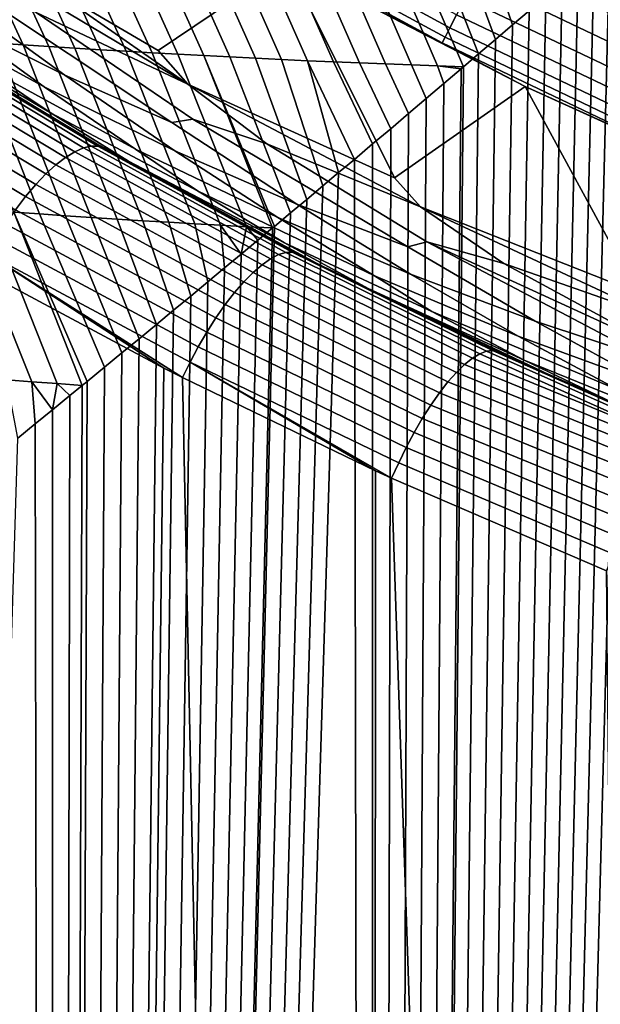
# Model space of a CAD drawing. Header units: metres. Extents: x -109 to 109, y -100 to 58.
# Tile 300 of 642: x -9.68 to -7.6, y -32.27 to -28.75. Entities that reach past the tile are written whole.
import ezdxf

# ---------------------------------------------------------------- set-up
doc = ezdxf.new("R2010")
doc.units = ezdxf.units.M
doc.layers.add('solid_21_062_100_XXX', color=7, linetype='CONTINUOUS')

msp = doc.modelspace()

# ---------------------------------------------------------------- linework, layer by layer
at = {"layer": 'solid_21_062_100_XXX'}
for points in [[(-9.59876, -28.614988, 25.997431), (-9.184656, -28.859016, 25.997431), (-8.72193, -28.545727, 25.997431), (-9.547565, -28.059227, 25.997431)], [(-9.760472, -28.832188, -18.584669), (-10.048631, -28.215673, -18.558113), (-9.955113, -28.221891, -18.58724), (-9.668344, -28.838396, -18.616299)], [(-9.668344, -28.838396, -18.616299), (-9.955113, -28.221891, -18.58724), (-9.86153, -28.227945, -18.61639), (-9.576146, -28.844429, -18.647949)], [(-9.576146, -28.844429, -18.647949), (-9.86153, -28.227945, -18.61639), (-9.76788, -28.233833, -18.645565), (-9.483879, -28.850285, -18.679621)], [(-7.336191, -28.267092, -19.401947), (-7.271629, -28.210976, -19.421671), (-7.257117, -62.700001, -19.426077), (-8.422247, -62.700001, -19.04117)], [(-9.483879, -28.850285, -18.679621), (-9.76788, -28.233833, -18.645565), (-9.674165, -28.239557, -18.674761), (-9.391544, -28.855963, -18.711313)], [(-9.391544, -28.855963, -18.711313), (-9.674165, -28.239557, -18.674761), (-9.580384, -28.245115, -18.703978), (-9.299141, -28.861465, -18.743025)], [(-9.299141, -28.861465, -18.743025), (-9.580384, -28.245115, -18.703978), (-9.486538, -28.250509, -18.733215), (-9.20667, -28.866791, -18.774757)], [(-9.20667, -28.866791, -18.774757), (-9.486538, -28.250509, -18.733215), (-9.392627, -28.255737, -18.762474), (-9.114131, -28.871939, -18.806507)], [(-9.114131, -28.871939, -18.806507), (-9.392627, -28.255737, -18.762474), (-9.298651, -28.260799, -18.791752), (-9.021524, -28.876911, -18.838276)], [(-9.021524, -28.876911, -18.838276), (-9.298651, -28.260799, -18.791752), (-9.204611, -28.265699, -18.821049), (-8.92885, -28.881708, -18.870062)], [(-8.92885, -28.881708, -18.870062), (-9.204611, -28.265699, -18.821049), (-9.110506, -28.270433, -18.850363), (-8.836109, -28.886328, -18.901865)], [(-8.836109, -28.886328, -18.901865), (-9.110506, -28.270433, -18.850363), (-9.016337, -28.275003, -18.879694), (-8.743301, -28.890772, -18.933683)], [(-8.743301, -28.890772, -18.933683), (-9.016337, -28.275003, -18.879694), (-8.922106, -28.279408, -18.909044), (-8.650427, -28.895041, -18.965517)], [(-8.11699, -28.73049, 27.529186), (-8.939603, -28.283846, 27.529186), (-8.96588, -28.329361, 27.362629), (-8.140849, -28.777317, 27.362629)], [(-8.650427, -28.895041, -18.965517), (-8.922106, -28.279408, -18.909044), (-8.827809, -28.283648, -18.93841), (-8.557486, -28.899134, -18.997366)], [(-8.557486, -28.899134, -18.997366), (-8.827809, -28.283648, -18.93841), (-8.733449, -28.287724, -18.967791), (-8.464478, -28.903049, -19.029228)], [(-8.464478, -28.903049, -19.029228), (-8.733449, -28.287724, -18.967791), (-8.639026, -28.291636, -18.997187), (-8.371404, -28.90679, -19.061104)], [(-8.371404, -28.90679, -19.061104), (-8.639026, -28.291636, -18.997187), (-8.544539, -28.295383, -19.026598), (-8.278263, -28.910355, -19.092995)], [(-8.278263, -28.910355, -19.092995), (-8.544539, -28.295383, -19.026598), (-8.449989, -28.298965, -19.056023), (-8.185057, -28.913744, -19.124895)], [(-8.185057, -28.913744, -19.124895), (-8.449989, -28.298965, -19.056023), (-8.355376, -28.302382, -19.085461), (-8.091797, -28.916836, -19.156803)], [(-7.401389, -28.323694, -19.381838), (-7.336191, -28.267092, -19.401947), (-8.422247, -62.700001, -19.04117)], [(-8.140849, -28.777317, 27.362629), (-8.96588, -28.329361, 27.362629), (-8.984793, -28.362118, 27.192122), (-8.158021, -28.811018, 27.192122)], [(-7.405745, -28.327475, -19.380487), (-7.401389, -28.323694, -19.381838), (-8.422247, -62.700001, -19.04117)], [(-7.45625, -28.371264, -19.364763), (-7.405745, -28.327475, -19.380487), (-8.422247, -62.700001, -19.04117)], [(-8.260699, -28.305635, -19.114912), (-8.038119, -28.871059, -19.175098), (-8.091797, -28.916836, -19.156803), (-8.355376, -28.302382, -19.085461)], [(-8.16596, -28.308723, -19.144377), (-7.977016, -28.818907, -19.195759), (-8.038119, -28.871059, -19.175098), (-8.260699, -28.305635, -19.114912)], [(-8.071157, -28.311647, -19.173853), (-7.916516, -28.767237, -19.216042), (-7.977016, -28.818907, -19.195759), (-8.16596, -28.308723, -19.144377)], [(-7.976292, -28.314405, -19.203341), (-7.856628, -28.716063, -19.23595), (-7.916516, -28.767237, -19.216042), (-8.071157, -28.311647, -19.173853)], [(-7.082597, -28.707773, 28.259855), (-7.905439, -28.315298, 28.259855), (-7.959045, -28.420506, 28.131165), (-7.130623, -28.815643, 28.131165)], [(-8.158021, -28.811018, 27.192122), (-8.984793, -28.362118, 27.192122), (-8.996195, -28.381866, 27.018965), (-8.168374, -28.831337, 27.018965)], [(-8.168374, -28.831337, 27.018965), (-8.996195, -28.381866, 27.018965), (-8.721915, -28.545736, 26.844654)], [(-7.511628, -28.419214, -19.347389), (-7.45625, -28.371264, -19.364763), (-8.422247, -62.700001, -19.04117)], [(-7.567556, -28.467569, -19.329699), (-7.511628, -28.419214, -19.347389), (-8.422247, -62.700001, -19.04117)], [(-7.130623, -28.815643, 28.131165), (-7.959045, -28.420506, 28.131165), (-8.00735, -28.515308, 27.992664), (-7.1739, -28.912844, 27.992664)], [(-9.946376, -28.733353, 26.114773), (-9.519229, -28.946501, 26.080217), (-9.956747, -28.629032, 26.0511), (-10.325606, -28.443115, 26.080217)], [(-7.624069, -28.516344, -19.311676), (-7.567556, -28.467569, -19.329699), (-8.422247, -62.700001, -19.04117)], [(-10.097403, -28.713408, 26.197748), (-9.593481, -28.988411, 26.154175), (-9.946376, -28.733353, 26.114773), (-10.405635, -28.478722, 26.154175)], [(-9.07927, -28.978731, 26.000853), (-9.59876, -28.614988, 25.997431), (-9.888725, -28.497059, 26.000853)], [(-9.07927, -28.978731, 26.000853), (-9.888725, -28.497059, 26.000853), (-9.62175, -28.722157, 26.011074)], [(-9.07927, -28.978731, 26.000853), (-8.338599, -29.314167, 25.997431), (-8.72193, -28.545727, 25.997431), (-9.184656, -28.859016, 25.997431)], [(-8.338599, -29.314167, 25.997431), (-7.871562, -28.987602, 25.997431), (-8.72193, -28.545727, 25.997431)], [(-7.871532, -28.987617, 26.844654), (-8.721915, -28.545736, 26.844654), (-8.72193, -28.545727, 25.997431), (-7.871562, -28.987602, 25.997431)], [(-8.168374, -28.831337, 27.018965), (-8.721915, -28.545736, 26.844654), (-7.871532, -28.987617, 26.844654)], [(-7.681199, -28.565561, -19.293306), (-7.624069, -28.516344, -19.311676), (-8.422247, -62.700001, -19.04117)], [(-7.1739, -28.912844, 27.992664), (-8.00735, -28.515308, 27.992664), (-8.049984, -28.598984, 27.845409), (-7.212097, -28.998636, 27.845409)], [(-10.1242, -28.755682, 26.345739), (-9.568102, -29.083458, 26.294359), (-9.859716, -28.88888, 26.244745), (-10.379399, -28.578709, 26.294359)], [(-7.73898, -28.615242, -19.274574), (-7.681199, -28.565561, -19.293306), (-8.422247, -62.700001, -19.04117)], [(-9.07927, -28.978731, 26.000853), (-9.184656, -28.859016, 25.997431), (-9.59876, -28.614988, 25.997431)], [(-7.797446, -28.665401, -19.255461), (-7.73898, -28.615242, -19.274574), (-8.422247, -62.700001, -19.04117)], [(-7.212097, -28.998636, 27.845409), (-8.049984, -28.598984, 27.845409), (-8.086624, -28.670895, 27.690523), (-7.244924, -29.072365, 27.690523)], [(-9.519229, -28.946501, 26.080217), (-9.13595, -29.116541, 26.0511), (-9.876231, -28.624058, 26.02792), (-9.956747, -28.629032, 26.0511)], [(-9.13595, -29.116541, 26.0511), (-9.061134, -29.104496, 26.02792), (-9.62175, -28.722157, 26.011074), (-9.876231, -28.624058, 26.02792)], [(-7.856628, -28.716063, -19.23595), (-7.797446, -28.665401, -19.255461), (-8.422247, -62.700001, -19.04117)], [(-7.244924, -29.072365, 27.690523), (-8.086624, -28.670895, 27.690523), (-8.11699, -28.73049, 27.529186), (-7.272128, -29.133467, 27.529186)], [(-9.859716, -28.88888, 26.244745), (-9.266468, -29.211174, 26.197748), (-9.593481, -28.988411, 26.154175), (-10.097403, -28.713408, 26.197748)], [(-9.07927, -28.978731, 26.000853), (-9.62175, -28.722157, 26.011074), (-9.061134, -29.104496, 26.02792), (-8.796271, -29.192642, 26.011074)], [(-7.916516, -28.767237, -19.216042), (-7.856628, -28.716063, -19.23595), (-8.422247, -62.700001, -19.04117)], [(-10.1242, -28.755682, 26.345739), (-9.870931, -28.917528, 26.39743), (-9.44585, -29.170275, 26.39743)], [(-9.568102, -29.083458, 26.294359), (-10.1242, -28.755682, 26.345739), (-9.44585, -29.170275, 26.39743), (-9.291056, -29.254772, 26.345739)], [(-9.593481, -28.988411, 26.154175), (-9.125841, -29.2171, 26.114773), (-9.519229, -28.946501, 26.080217), (-9.946376, -28.733353, 26.114773)], [(-7.272128, -29.133467, 27.529186), (-8.11699, -28.73049, 27.529186), (-8.140849, -28.777317, 27.362629), (-7.293504, -29.181479, 27.362629)], [(-7.977016, -28.818907, -19.195759), (-7.916516, -28.767237, -19.216042), (-8.422247, -62.700001, -19.04117)], [(-7.293504, -29.181479, 27.362629), (-8.140849, -28.777317, 27.362629), (-8.158021, -28.811018, 27.192122), (-7.308889, -29.216032, 27.192122)], [(-10.197895, -28.830988, 26.997131), (-9.51631, -29.241096, 27.303074), (-9.483418, -29.220818, 27.253227), (-10.162627, -28.811798, 26.947132)], [(-10.162627, -28.811798, 26.947132), (-9.483418, -29.220818, 27.253227), (-9.452818, -29.207251, 27.199774), (-10.129917, -28.799461, 26.893373)], [(-10.129917, -28.799461, 26.893373), (-9.452818, -29.207251, 27.199774), (-9.424999, -29.200607, 27.143562), (-10.100304, -28.79418, 26.83674)], [(-10.100304, -28.79418, 26.83674), (-9.424999, -29.200607, 27.143562), (-9.400403, -29.200994, 27.085487), (-10.074274, -28.796041, 26.778166)], [(-9.400403, -29.200994, 27.085487), (-9.379265, -29.208515, 27.026543), (-10.051867, -28.805311, 26.718811), (-10.074274, -28.796041, 26.778166)], [(-10.051867, -28.805311, 26.718811), (-9.379265, -29.208515, 27.026543), (-10.030415, -28.818764, 26.729021)], [(-9.44585, -29.170275, 26.39743), (-9.870931, -28.917528, 26.39743), (-10.030415, -28.818764, 26.729021), (-9.379265, -29.208515, 27.026543)], [(-9.701866, -29.436779, -18.564028), (-9.94452, -28.819239, -18.521482), (-9.85253, -28.825802, -18.553064), (-9.609569, -29.44338, -18.598707)], [(-9.609569, -29.44338, -18.598707), (-9.85253, -28.825802, -18.553064), (-9.760472, -28.832188, -18.584669), (-9.517196, -29.449785, -18.633411)], [(-8.038119, -28.871059, -19.175098), (-7.977016, -28.818907, -19.195759), (-8.422247, -62.700001, -19.04117)], [(-7.308889, -29.216032, 27.192122), (-8.158021, -28.811018, 27.192122), (-8.168374, -28.831337, 27.018965), (-7.318164, -29.236866, 27.018965)], [(-10.273756, -28.888554, 27.082638), (-9.586853, -29.300386, 27.388842), (-9.550972, -29.267759, 27.34852), (-10.235143, -28.856714, 27.042549)], [(-10.235143, -28.856714, 27.042549), (-9.550972, -29.267759, 27.34852), (-9.51631, -29.241096, 27.303074), (-10.197895, -28.830988, 26.997131)], [(-9.517196, -29.449785, -18.633411), (-9.760472, -28.832188, -18.584669), (-9.668344, -28.838396, -18.616299), (-9.424748, -29.455996, -18.668135)], [(-9.424748, -29.455996, -18.668135), (-9.668344, -28.838396, -18.616299), (-9.576146, -28.844429, -18.647949), (-9.332226, -29.462011, -18.702881)], [(-9.332226, -29.462011, -18.702881), (-9.576146, -28.844429, -18.647949), (-9.483879, -28.850285, -18.679621), (-9.23963, -29.467833, -18.737646)], [(-9.23963, -29.467833, -18.737646), (-9.483879, -28.850285, -18.679621), (-9.391544, -28.855963, -18.711313), (-9.14696, -29.473459, -18.77243)], [(-9.14696, -29.473459, -18.77243), (-9.391544, -28.855963, -18.711313), (-9.299141, -28.861465, -18.743025), (-9.054216, -29.478889, -18.807234)], [(-9.054216, -29.478889, -18.807234), (-9.299141, -28.861465, -18.743025), (-9.20667, -28.866791, -18.774757), (-8.9614, -29.484127, -18.842056)], [(-7.318164, -29.236866, 27.018965), (-8.168374, -28.831337, 27.018965), (-7.871532, -28.987617, 26.844654)], [(-10.3131, -28.925985, 27.116741), (-9.623382, -29.338455, 27.423399), (-9.586853, -29.300386, 27.388842), (-10.273756, -28.888554, 27.082638)], [(-9.568102, -29.083458, 26.294359), (-9.043645, -29.361357, 26.244745), (-9.266468, -29.211174, 26.197748), (-9.859716, -28.88888, 26.244745)], [(-8.9614, -29.484127, -18.842056), (-9.20667, -28.866791, -18.774757), (-9.114131, -28.871939, -18.806507), (-8.86851, -29.48917, -18.876894)], [(-8.86851, -29.48917, -18.876894), (-9.114131, -28.871939, -18.806507), (-9.021524, -28.876911, -18.838276), (-8.775579, -29.493866, -18.911739)], [(-8.92885, -28.881708, -18.870062), (-8.71071, -29.439707, -18.935955), (-8.768989, -29.488367, -18.914207), (-9.021524, -28.876911, -18.838276)], [(-9.021524, -28.876911, -18.838276), (-8.768989, -29.488367, -18.914207), (-8.775579, -29.493866, -18.911739)], [(-8.836109, -28.886328, -18.901865), (-8.653025, -29.391483, -18.957315), (-8.71071, -29.439707, -18.935955), (-8.92885, -28.881708, -18.870062)], [(-8.743301, -28.890772, -18.933683), (-8.595773, -29.3435, -18.978359), (-8.653025, -29.391483, -18.957315), (-8.836109, -28.886328, -18.901865)], [(-8.650427, -28.895041, -18.965517), (-8.538946, -29.295759, -18.999088), (-8.595773, -29.3435, -18.978359), (-8.743301, -28.890772, -18.933683)], [(-8.557486, -28.899134, -18.997366), (-8.417285, -29.193192, -19.042946), (-8.482545, -29.248268, -19.019508), (-8.650427, -28.895041, -18.965517)], [(-8.650427, -28.895041, -18.965517), (-8.482545, -29.248268, -19.019508), (-8.538946, -29.295759, -18.999088)], [(-8.091797, -28.916836, -19.156803), (-8.038119, -28.871059, -19.175098), (-8.422247, -62.700001, -19.04117)], [(-10.352528, -28.96839, 27.144295), (-9.659976, -29.381363, 27.451639), (-9.623382, -29.338455, 27.423399), (-10.3131, -28.925985, 27.116741)], [(-8.464478, -28.903049, -19.029228), (-8.352611, -29.138485, -19.065971), (-8.417285, -29.193192, -19.042946), (-8.557486, -28.899134, -18.997366)], [(-8.371404, -28.90679, -19.061104), (-8.288525, -29.084164, -19.088589), (-8.352611, -29.138485, -19.065971), (-8.464478, -28.903049, -19.029228)], [(-8.099825, -28.923677, -19.154057), (-8.091797, -28.916836, -19.156803), (-8.422247, -62.700001, -19.04117)], [(-8.162129, -28.976744, -19.132627), (-8.099825, -28.923677, -19.154057), (-8.422247, -62.700001, -19.04117)], [(-8.278263, -28.910355, -19.092995), (-8.22503, -29.030245, -19.110807), (-8.288525, -29.084164, -19.088589), (-8.371404, -28.90679, -19.061104)], [(-8.185057, -28.913744, -19.124895), (-8.162129, -28.976744, -19.132627), (-8.22503, -29.030245, -19.110807), (-8.278263, -28.910355, -19.092995)], [(-8.185057, -28.913744, -19.124895), (-8.091797, -28.916836, -19.156803), (-8.099825, -28.923677, -19.154057)], [(-8.185057, -28.913744, -19.124895), (-8.099825, -28.923677, -19.154057), (-8.162129, -28.976744, -19.132627)], [(-10.39139, -29.015072, 27.164848), (-9.696055, -29.428425, 27.473114), (-9.659976, -29.381363, 27.451639), (-10.352528, -28.96839, 27.144295)], [(-9.125841, -29.2171, 26.114773), (-8.688367, -29.408356, 26.080217), (-9.13595, -29.116541, 26.0511), (-9.519229, -28.946501, 26.080217)], [(-9.266468, -29.211174, 26.197748), (-8.756419, -29.45607, 26.154175), (-9.125841, -29.2171, 26.114773), (-9.593481, -28.988411, 26.154175)], [(-8.246411, -29.418701, 26.000853), (-8.338599, -29.314167, 25.997431), (-9.07927, -28.978731, 26.000853)], [(-8.246411, -29.418701, 26.000853), (-9.07927, -28.978731, 26.000853), (-8.796271, -29.192642, 26.011074)], [(-8.22503, -29.030245, -19.110807), (-8.162129, -28.976744, -19.132627), (-8.422247, -62.700001, -19.04117)], [(-8.246411, -29.418701, 26.000853), (-7.470283, -29.724682, 25.997431), (-7.871562, -28.987602, 25.997431), (-8.338599, -29.314167, 25.997431)], [(-7.470283, -29.724682, 25.997431), (-6.998869, -29.3836, 25.997431), (-7.871562, -28.987602, 25.997431)], [(-6.998835, -29.383615, 26.844654), (-7.871532, -28.987617, 26.844654), (-7.871562, -28.987602, 25.997431), (-6.998869, -29.3836, 25.997431)], [(-7.318164, -29.236866, 27.018965), (-7.871532, -28.987617, 26.844654), (-6.998835, -29.383615, 26.844654)], [(-8.288525, -29.084164, -19.088589), (-8.22503, -29.030245, -19.110807), (-8.422247, -62.700001, -19.04117)], [(-9.291056, -29.254772, 26.345739), (-8.732315, -29.54653, 26.294359), (-9.043645, -29.361357, 26.244745), (-9.568102, -29.083458, 26.294359)], [(-8.688367, -29.408356, 26.080217), (-8.291343, -29.561525, 26.0511), (-9.061134, -29.104496, 26.02792), (-9.13595, -29.116541, 26.0511)], [(-8.291343, -29.561525, 26.0511), (-8.222724, -29.542986, 26.02792), (-8.796271, -29.192642, 26.011074), (-9.061134, -29.104496, 26.02792)], [(-8.352611, -29.138485, -19.065971), (-8.288525, -29.084164, -19.088589), (-8.422247, -62.700001, -19.04117)], [(-8.417285, -29.193192, -19.042946), (-8.352611, -29.138485, -19.065971), (-8.422247, -62.700001, -19.04117)], [(-9.44585, -29.170275, 26.39743), (-9.379265, -29.208515, 27.026543), (-9.358335, -29.220463, 27.035713)], [(-9.291056, -29.254772, 26.345739), (-9.44585, -29.170275, 26.39743), (-9.358335, -29.220463, 27.035713), (-9.014301, -29.411814, 26.39743)], [(-9.483418, -29.220818, 27.253227), (-8.782337, -29.604027, 27.543045), (-8.753938, -29.589293, 27.489866), (-9.452818, -29.207251, 27.199774)], [(-9.452818, -29.207251, 27.199774), (-8.753938, -29.589293, 27.489866), (-8.72802, -29.581352, 27.434036), (-9.424999, -29.200607, 27.143562)], [(-9.424999, -29.200607, 27.143562), (-8.72802, -29.581352, 27.434036), (-8.704981, -29.580328, 27.376417), (-9.400403, -29.200994, 27.085487)], [(-8.704981, -29.580328, 27.376417), (-8.685184, -29.586231, 27.3179), (-9.358335, -29.220463, 27.035713), (-9.400403, -29.200994, 27.085487)], [(-9.400403, -29.200994, 27.085487), (-9.358335, -29.220463, 27.035713), (-9.379265, -29.208515, 27.026543)], [(-9.043645, -29.361357, 26.244745), (-8.411056, -29.665592, 26.197748), (-8.756419, -29.45607, 26.154175), (-9.266468, -29.211174, 26.197748)], [(-8.246411, -29.418701, 26.000853), (-8.796271, -29.192642, 26.011074), (-8.222724, -29.542986, 26.02792), (-7.947848, -29.620369, 26.011074)], [(-8.482545, -29.248268, -19.019508), (-8.417285, -29.193192, -19.042946), (-8.422247, -62.700001, -19.04117)], [(-10.688877, -62.700001, 27.097162), (-9.567086, -62.700001, 27.594419), (-10.528816, -29.228428, 27.172174), (-10.547847, -29.2167, 27.163328)], [(-9.567086, -62.700001, 27.594419), (-9.872446, -29.615311, 27.465557), (-10.528816, -29.228428, 27.172174)], [(-8.538946, -29.295759, -18.999088), (-8.482545, -29.248268, -19.019508), (-8.422247, -62.700001, -19.04117), (-9.567086, -62.700001, -18.599558)], [(-9.550972, -29.267759, 27.34852), (-8.844796, -29.652874, 27.638233), (-8.812779, -29.62533, 27.592756), (-9.51631, -29.241096, 27.303074)], [(-9.51631, -29.241096, 27.303074), (-8.812779, -29.62533, 27.592756), (-8.782337, -29.604027, 27.543045), (-9.483418, -29.220818, 27.253227)], [(-9.014301, -29.411814, 26.39743), (-9.358335, -29.220463, 27.035713), (-8.685184, -29.586231, 27.3179)], [(-8.756419, -29.45607, 26.154175), (-8.281838, -29.658627, 26.114773), (-8.688367, -29.408356, 26.080217), (-9.125841, -29.2171, 26.114773)], [(-9.586853, -29.300386, 27.388842), (-8.877893, -29.686232, 27.678774), (-8.844796, -29.652874, 27.638233), (-9.550972, -29.267759, 27.34852)], [(-9.291056, -29.254772, 26.345739), (-9.014301, -29.411814, 26.39743), (-8.576581, -29.641979, 26.39743)], [(-8.732315, -29.54653, 26.294359), (-9.291056, -29.254772, 26.345739), (-8.576581, -29.641979, 26.39743), (-8.43337, -29.710396, 26.345739)], [(-9.623382, -29.338455, 27.423399), (-8.911561, -29.724892, 27.713755), (-8.877893, -29.686232, 27.678774), (-9.586853, -29.300386, 27.388842)], [(-8.595773, -29.3435, -18.978359), (-8.538946, -29.295759, -18.999088), (-9.567086, -62.700001, -18.599558)], [(-9.659976, -29.381363, 27.451639), (-8.945281, -29.768257, 27.742638), (-8.911561, -29.724892, 27.713755), (-9.623382, -29.338455, 27.423399)], [(-8.653025, -29.391483, -18.957315), (-8.595773, -29.3435, -18.978359), (-9.567086, -62.700001, -18.599558)], [(-9.696055, -29.428425, 27.473114), (-8.978534, -29.81566, 27.764975), (-8.945281, -29.768257, 27.742638), (-9.659976, -29.381363, 27.451639)], [(-8.71071, -29.439707, -18.935955), (-8.653025, -29.391483, -18.957315), (-9.567086, -62.700001, -18.599558)], [(-8.732315, -29.54653, 26.294359), (-8.204988, -29.792475, 26.244745), (-8.411056, -29.665592, 26.197748), (-9.043645, -29.361357, 26.244745)], [(-9.726853, -30.037449, -18.534536), (-9.978304, -29.415802, -18.460135), (-9.886234, -29.422991, -18.494741), (-9.636817, -30.044338, -18.571352)], [(-9.636817, -30.044338, -18.571352), (-9.886234, -29.422991, -18.494741), (-9.794087, -29.429983, -18.529371), (-9.546703, -30.051023, -18.608189)], [(-8.576581, -29.641979, 26.39743), (-9.014301, -29.411814, 26.39743), (-8.685184, -29.586231, 27.3179), (-8.671688, -29.593208, 27.323307)], [(-8.281838, -29.658627, 26.114773), (-7.835157, -29.827492, 26.080217), (-8.291343, -29.561525, 26.0511), (-8.688367, -29.408356, 26.080217)], [(-7.392296, -29.81583, 26.000853), (-7.470283, -29.724682, 25.997431), (-8.246411, -29.418701, 26.000853)], [(-7.392296, -29.81583, 26.000853), (-8.246411, -29.418701, 26.000853), (-7.947848, -29.620369, 26.011074)], [(-9.546703, -30.051023, -18.608189), (-9.794087, -29.429983, -18.529371), (-9.701866, -29.436779, -18.564028), (-9.456478, -30.057589, -18.645063)], [(-9.731045, -29.478891, 27.487484), (-9.010807, -29.866369, 27.780426), (-8.978534, -29.81566, 27.764975), (-9.696055, -29.428425, 27.473114)], [(-9.609569, -29.44338, -18.598707), (-9.376668, -29.992123, -18.677515), (-9.438773, -30.043083, -18.65229), (-9.701866, -29.436779, -18.564028)], [(-9.701866, -29.436779, -18.564028), (-9.438773, -30.043083, -18.65229), (-9.456478, -30.057589, -18.645063)], [(-9.517196, -29.449785, -18.633411), (-9.314651, -29.941114, -18.702511), (-9.376668, -29.992123, -18.677515), (-9.609569, -29.44338, -18.598707)], [(-8.768989, -29.488367, -18.914207), (-8.71071, -29.439707, -18.935955), (-9.567086, -62.700001, -18.599558)], [(-9.424748, -29.455996, -18.668135), (-9.252772, -29.89011, -18.727259), (-9.314651, -29.941114, -18.702511), (-9.517196, -29.449785, -18.633411)], [(-9.332226, -29.462011, -18.702881), (-9.191084, -29.839161, -18.751741), (-9.252772, -29.89011, -18.727259), (-9.424748, -29.455996, -18.668135)], [(-9.23963, -29.467833, -18.737646), (-9.129639, -29.788317, -18.775938), (-9.191084, -29.839161, -18.751741), (-9.332226, -29.462011, -18.702881)], [(-8.411056, -29.665592, 26.197748), (-7.896622, -29.880484, 26.154175), (-8.281838, -29.658627, 26.114773), (-8.756419, -29.45607, 26.154175)], [(-9.764387, -29.531963, 27.494518), (-9.041603, -29.919605, 27.78875), (-9.010807, -29.866369, 27.780426), (-9.731045, -29.478891, 27.487484)], [(-8.775579, -29.493866, -18.911739), (-8.768989, -29.488367, -18.914207), (-9.567086, -62.700001, -18.599558)], [(-8.827878, -29.537493, -18.892067), (-8.775579, -29.493866, -18.911739), (-9.567086, -62.700001, -18.599558)], [(-9.14696, -29.473459, -18.77243), (-9.068487, -29.737631, -18.799833), (-9.129639, -29.788317, -18.775938), (-9.23963, -29.467833, -18.737646)], [(-9.054216, -29.478889, -18.807234), (-9.007684, -29.687153, -18.82341), (-9.068487, -29.737631, -18.799833), (-9.14696, -29.473459, -18.77243)], [(-8.9614, -29.484127, -18.842056), (-8.947279, -29.636938, -18.846651), (-9.007684, -29.687153, -18.82341), (-9.054216, -29.478889, -18.807234)], [(-8.9614, -29.484127, -18.842056), (-8.887326, -29.587032, -18.869543), (-8.947279, -29.636938, -18.846651)], [(-8.86851, -29.48917, -18.876894), (-8.887326, -29.587032, -18.869543), (-8.9614, -29.484127, -18.842056)], [(-8.86851, -29.48917, -18.876894), (-8.827878, -29.537493, -18.892067), (-8.887326, -29.587032, -18.869543)], [(-8.86851, -29.48917, -18.876894), (-8.775579, -29.493866, -18.911739), (-8.827878, -29.537493, -18.892067)], [(-9.795552, -29.586792, 27.494106), (-9.070447, -29.974548, 27.789818), (-9.041603, -29.919605, 27.78875), (-9.764387, -29.531963, 27.494518)], [(-8.887326, -29.587032, -18.869543), (-8.827878, -29.537493, -18.892067), (-9.567086, -62.700001, -18.599558)], [(-8.43337, -29.710396, 26.345739), (-7.874177, -29.966738, 26.294359), (-8.204988, -29.792475, 26.244745), (-8.732315, -29.54653, 26.294359)], [(-7.835157, -29.827492, 26.080217), (-7.425127, -29.962826, 26.0511), (-8.222724, -29.542986, 26.02792), (-8.291343, -29.561525, 26.0511)], [(-7.947848, -29.620369, 26.011074), (-8.222724, -29.542986, 26.02792), (-7.363158, -29.938396, 26.02792)], [(-7.425127, -29.962826, 26.0511), (-7.363158, -29.938396, 26.02792), (-8.222724, -29.542986, 26.02792)], [(-9.795552, -29.586792, 27.494106), (-9.824591, -29.642202, 27.486067), (-9.164794, -29.995701, 27.756979)], [(-9.795552, -29.586792, 27.494106), (-9.164794, -29.995701, 27.756979), (-9.09833, -30.029577, 27.783058)], [(-9.795552, -29.586792, 27.494106), (-9.09833, -30.029577, 27.783058), (-9.070447, -29.974548, 27.789818)], [(-8.947279, -29.636938, -18.846651), (-8.887326, -29.587032, -18.869543), (-9.567086, -62.700001, -18.599558)], [(-8.782337, -29.604027, 27.543045), (-8.060064, -29.960119, 27.814833), (-8.033951, -29.944288, 27.7619), (-8.753938, -29.589293, 27.489866)], [(-8.753938, -29.589293, 27.489866), (-8.033951, -29.944288, 27.7619), (-8.010035, -29.935125, 27.706415), (-8.72802, -29.581352, 27.434036)], [(-8.72802, -29.581352, 27.434036), (-8.010035, -29.935125, 27.706415), (-7.988673, -29.932768, 27.64921), (-8.704981, -29.580328, 27.376417)], [(-8.704981, -29.580328, 27.376417), (-7.988673, -29.932768, 27.64921), (-7.970198, -29.937267, 27.591131), (-8.671688, -29.593208, 27.323307)], [(-8.704981, -29.580328, 27.376417), (-8.671688, -29.593208, 27.323307), (-8.685184, -29.586231, 27.3179)], [(-8.132988, -29.860613, 26.39743), (-8.576581, -29.641979, 26.39743), (-8.671688, -29.593208, 27.323307), (-7.970198, -29.937267, 27.591131)], [(-9.567086, -62.700001, 27.594419), (-9.824591, -29.642202, 27.486067), (-9.872446, -29.615311, 27.465557)], [(-9.007684, -29.687153, -18.82341), (-8.947279, -29.636938, -18.846651), (-9.567086, -62.700001, -18.599558)], [(-8.844796, -29.652874, 27.638233), (-8.117295, -30.010738, 27.909933), (-8.087985, -29.98238, 27.864424), (-8.812779, -29.62533, 27.592756)], [(-8.812779, -29.62533, 27.592756), (-8.087985, -29.98238, 27.864424), (-8.060064, -29.960119, 27.814833), (-8.782337, -29.604027, 27.543045)], [(-7.392296, -29.81583, 26.000853), (-7.947848, -29.620369, 26.011074), (-7.363158, -29.938396, 26.02792), (-7.078693, -30.004221, 26.011074)], [(-9.567086, -62.700001, 27.594419), (-9.164794, -29.995701, 27.756979), (-9.824591, -29.642202, 27.486067)], [(-8.877893, -29.686232, 27.678774), (-8.147558, -30.044773, 27.950682), (-8.117295, -30.010738, 27.909933), (-8.844796, -29.652874, 27.638233)], [(-8.43337, -29.710396, 26.345739), (-8.576581, -29.641979, 26.39743), (-8.132988, -29.860613, 26.39743)], [(-8.204988, -29.792475, 26.244745), (-7.533426, -30.075462, 26.197748), (-7.896622, -29.880484, 26.154175), (-8.411056, -29.665592, 26.197748)], [(-7.896622, -29.880484, 26.154175), (-7.416537, -30.056799, 26.114773), (-7.835157, -29.827492, 26.080217), (-8.281838, -29.658627, 26.114773)], [(-9.068487, -29.737631, -18.799833), (-9.007684, -29.687153, -18.82341), (-9.567086, -62.700001, -18.599558)], [(-8.911561, -29.724892, 27.713755), (-8.178321, -30.083971, 27.986057), (-8.147558, -30.044773, 27.950682), (-8.877893, -29.686232, 27.678774)], [(-9.129639, -29.788317, -18.775938), (-9.068487, -29.737631, -18.799833), (-9.567086, -62.700001, -18.599558)], [(-8.945281, -29.768257, 27.742638), (-8.209125, -30.127752, 28.015535), (-8.178321, -30.083971, 27.986057), (-8.911561, -29.724892, 27.713755)], [(-8.43337, -29.710396, 26.345739), (-8.132988, -29.860613, 26.39743), (-7.683825, -30.067566, 26.39743)], [(-7.874177, -29.966738, 26.294359), (-8.43337, -29.710396, 26.345739), (-7.683825, -30.067566, 26.39743), (-7.553408, -30.121353, 26.345739)], [(-8.978534, -29.81566, 27.764975), (-8.239509, -30.175459, 28.038671), (-8.209125, -30.127752, 28.015535), (-8.945281, -29.768257, 27.742638)], [(-9.191084, -29.839161, -18.751741), (-9.129639, -29.788317, -18.775938), (-9.567086, -62.700001, -18.599558)], [(-7.874177, -29.966738, 26.294359), (-7.345842, -30.181158, 26.244745), (-7.533426, -30.075462, 26.197748), (-8.204988, -29.792475, 26.244745)], [(-9.252772, -29.89011, -18.727259), (-9.191084, -29.839161, -18.751741), (-9.567086, -62.700001, -18.599558)], [(-9.010807, -29.866369, 27.780426), (-8.269018, -30.226379, 28.055124), (-8.239509, -30.175459, 28.038671), (-8.978534, -29.81566, 27.764975)], [(-7.416537, -30.056799, 26.114773), (-6.961795, -30.202833, 26.080217), (-7.425127, -29.962826, 26.0511), (-7.835157, -29.827492, 26.080217)], [(-9.041603, -29.919605, 27.78875), (-8.297215, -30.279753, 28.064646), (-8.269018, -30.226379, 28.055124), (-9.010807, -29.866369, 27.780426)], [(-7.683825, -30.067566, 26.39743), (-8.132988, -29.860613, 26.39743), (-7.970198, -29.937267, 27.591131)], [(-7.533426, -30.075462, 26.197748), (-7.016322, -30.260548, 26.154175), (-7.416537, -30.056799, 26.114773), (-7.896622, -29.880484, 26.154175)], [(-9.314651, -29.941114, -18.702511), (-9.252772, -29.89011, -18.727259), (-9.567086, -62.700001, -18.599558)], [(-9.070447, -29.974548, 27.789818), (-8.323675, -30.334784, 28.067095), (-8.297215, -30.279753, 28.064646), (-9.041603, -29.919605, 27.78875)], [(-9.376668, -29.992123, -18.677515), (-9.314651, -29.941114, -18.702511), (-9.567086, -62.700001, -18.599558)], [(-8.033951, -29.944288, 27.7619), (-8.060064, -29.960119, 27.814833), (-7.299973, -30.273924, 28.026445)], [(-8.010035, -29.935125, 27.706415), (-8.033951, -29.944288, 27.7619), (-7.299973, -30.273924, 28.026445), (-7.276046, -30.261457, 27.96748)], [(-7.988673, -29.932768, 27.64921), (-8.010035, -29.935125, 27.706415), (-7.276046, -30.261457, 27.96748), (-7.254669, -30.256733, 27.906441)], [(-7.254669, -30.256733, 27.906441), (-7.236219, -30.259872, 27.844358), (-7.970198, -29.937267, 27.591131), (-7.988673, -29.932768, 27.64921)], [(-7.229402, -30.262695, 26.39743), (-7.683825, -30.067566, 26.39743), (-7.970198, -29.937267, 27.591131), (-7.236219, -30.259872, 27.844358)], [(-9.070447, -29.974548, 27.789818), (-9.09833, -30.029577, 27.783058), (-8.407382, -30.363482, 28.041346)], [(-9.070447, -29.974548, 27.789818), (-8.407382, -30.363482, 28.041346), (-8.349845, -30.389833, 28.061813)], [(-9.070447, -29.974548, 27.789818), (-8.349845, -30.389833, 28.061813), (-8.323675, -30.334784, 28.067095)], [(-8.117295, -30.010738, 27.909933), (-7.353828, -30.321117, 28.134249), (-7.326046, -30.293922, 28.08235), (-8.087985, -29.98238, 27.864424)], [(-8.087985, -29.98238, 27.864424), (-7.326046, -30.293922, 28.08235), (-7.299973, -30.273924, 28.026445), (-8.060064, -29.960119, 27.814833)], [(-7.553408, -30.121353, 26.345739), (-6.995886, -30.343008, 26.294359), (-7.345842, -30.181158, 26.244745), (-7.874177, -29.966738, 26.294359)], [(-9.438773, -30.043083, -18.65229), (-9.376668, -29.992123, -18.677515), (-9.567086, -62.700001, -18.599558)], [(-9.567086, -62.700001, 27.594419), (-8.422247, -62.700001, 28.036032), (-9.09833, -30.029577, 27.783058), (-9.164794, -29.995701, 27.756979)], [(-8.147558, -30.044773, 27.950682), (-7.382852, -30.355051, 28.181273), (-7.353828, -30.321117, 28.134249), (-8.117295, -30.010738, 27.909933)], [(-9.636817, -30.044338, -18.571352), (-9.62511, -30.195171, -18.575438), (-9.687466, -30.245808, -18.549326), (-9.726853, -30.037449, -18.534536)], [(-9.636817, -30.044338, -18.571352), (-9.56304, -30.144653, -18.601233), (-9.62511, -30.195171, -18.575438)], [(-9.546703, -30.051023, -18.608189), (-9.56304, -30.144653, -18.601233), (-9.636817, -30.044338, -18.571352)], [(-9.456478, -30.057589, -18.645063), (-9.438773, -30.043083, -18.65229), (-9.567086, -62.700001, -18.599558)], [(-9.500914, -30.093945, -18.626856), (-9.456478, -30.057589, -18.645063), (-9.567086, -62.700001, -18.599558)], [(-9.546703, -30.051023, -18.608189), (-9.500914, -30.093945, -18.626856), (-9.56304, -30.144653, -18.601233)], [(-9.546703, -30.051023, -18.608189), (-9.456478, -30.057589, -18.645063), (-9.500914, -30.093945, -18.626856)], [(-8.422247, -62.700001, 28.036032), (-8.407382, -30.363482, 28.041346), (-9.09833, -30.029577, 27.783058)], [(-8.178321, -30.083971, 27.986057), (-7.412629, -30.395151, 28.222628), (-7.382852, -30.355051, 28.181273), (-8.147558, -30.044773, 27.950682)], [(-9.56304, -30.144653, -18.601233), (-9.500914, -30.093945, -18.626856), (-9.567086, -62.700001, -18.599558)], [(-8.209125, -30.127752, 28.015535), (-7.442657, -30.440744, 28.25762), (-7.412629, -30.395151, 28.222628), (-8.178321, -30.083971, 27.986057)], [(-7.553408, -30.121353, 26.345739), (-7.683825, -30.067566, 26.39743), (-7.229402, -30.262695, 26.39743)], [(-8.239509, -30.175459, 28.038671), (-7.472433, -30.491062, 28.28566), (-7.442657, -30.440744, 28.25762), (-8.209125, -30.127752, 28.015535)], [(-9.62511, -30.195171, -18.575438), (-9.56304, -30.144653, -18.601233), (-9.567086, -62.700001, -18.599558)], [(-9.687466, -30.245808, -18.549326), (-9.62511, -30.195171, -18.575438), (-9.567086, -62.700001, -18.599558), (-10.688877, -62.700001, -18.102301)], [(-8.269018, -30.226379, 28.055124), (-7.501454, -30.545259, 28.306276), (-7.472433, -30.491062, 28.28566), (-8.239509, -30.175459, 28.038671)], [(-8.297215, -30.279753, 28.064646), (-7.529233, -30.602423, 28.319124), (-7.501454, -30.545259, 28.306276), (-8.269018, -30.226379, 28.055124)], [(-8.323675, -30.334784, 28.067095), (-7.555304, -30.661592, 28.323986), (-7.529233, -30.602423, 28.319124), (-8.297215, -30.279753, 28.064646)], [(-7.555304, -30.661592, 28.323986), (-8.323675, -30.334784, 28.067095), (-8.349845, -30.389833, 28.061813), (-7.58024, -30.721315, 28.320528)], [(-8.422247, -62.700001, 28.036032), (-7.257117, -62.700001, 28.420938), (-8.349845, -30.389833, 28.061813), (-8.407382, -30.363482, 28.041346)], [(-7.257117, -62.700001, 28.420938), (-7.58024, -30.721315, 28.320528), (-8.349845, -30.389833, 28.061813)]]:
    msp.add_3dface(points, dxfattribs=at)

doc.saveas('drawing.dxf')
